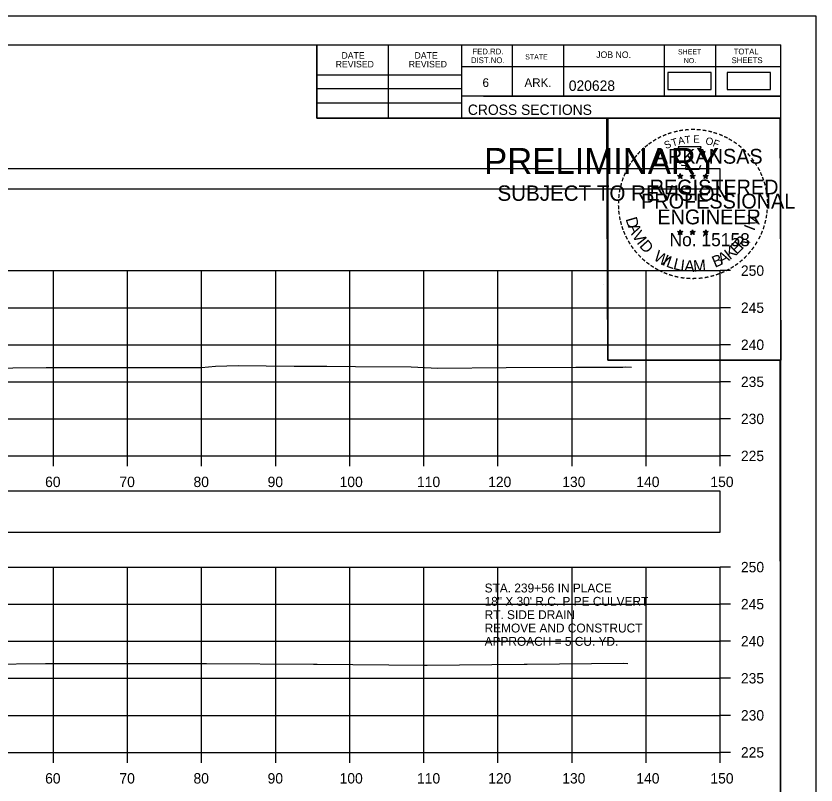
# Model space of a CAD drawing. Extents: x 1369627 to 1374022, y 380035 to 398173.
# Drawn here: x 1372153.5 to 1372261.5, y 389321.9 to 389425.6 of the extents above; entities that cross this region are included whole.
import ezdxf

# ---------------------------------------------------------------- set-up
doc = ezdxf.new("R2010")
doc.units = 0
for name, color, linetype in [('Default', 7, 'Continuous'), ('R_Axis', 7, 'Continuous'), ('R_Axis Annot', 7, 'Continuous'), ('R_Border', 7, 'Continuous'), ('R_Border PE', 7, 'Continuous'), ('R_Border Prem', 7, 'Continuous'), ('R_Exist Surface', 7, 'Continuous'), ('R_Grid', 7, 'Continuous'), ('R_No Plot', 7, 'Continuous'), ('R_Water', 7, 'Continuous')]:
    doc.layers.add(name, color=color, linetype=linetype)

msp = doc.modelspace()

# ---------------------------------------------------------------- linework, layer by layer
at = {"layer": 'Default'}
for points in [[(1372241.46, 389415.71), (1372247.3, 389415.71), (1372247.3, 389418.02), (1372241.46, 389418.02)], [(1372249.48, 389415.71), (1372255.32, 389415.71), (1372255.32, 389418.02), (1372249.48, 389418.02)], [(1371948.53, 389402.34), (1372248.53, 389402.34), (1372248.53, 389405.04), (1371948.53, 389405.04)], [(1371948.53, 389356.01), (1372248.53, 389356.01), (1372248.53, 389361.53), (1371948.53, 389361.53)]]:
    msp.add_lwpolyline(points, close=True, dxfattribs=at)
at = {"layer": 'R_Axis'}
for p, q in [((1372248.53, 389366.29), (1372248.53, 389391.29)), ((1372249.93, 389391.29), (1372248.53, 389391.29)), ((1372249.93, 389386.29), (1372248.53, 389386.29)), ((1372249.93, 389381.29), (1372248.53, 389381.29)), ((1372249.93, 389376.29), (1372248.53, 389376.29)), ((1372249.93, 389371.29), (1372248.53, 389371.29)), ((1371948.53, 389366.29), (1372248.53, 389366.29)), ((1372158.53, 389364.89), (1372158.53, 389366.29)), ((1372168.53, 389364.89), (1372168.53, 389366.29)), ((1372178.53, 389364.89), (1372178.53, 389366.29)), ((1372188.53, 389364.89), (1372188.53, 389366.29)), ((1372198.53, 389364.89), (1372198.53, 389366.29)), ((1372208.53, 389364.89), (1372208.53, 389366.29)), ((1372218.53, 389364.89), (1372218.53, 389366.29)), ((1372228.53, 389364.89), (1372228.53, 389366.29)), ((1372238.53, 389364.89), (1372238.53, 389366.29)), ((1372248.53, 389364.89), (1372248.53, 389366.29)), ((1372249.93, 389366.29), (1372248.53, 389366.29)), ((1372248.53, 389326.29), (1372248.53, 389351.29)), ((1372249.93, 389351.29), (1372248.53, 389351.29)), ((1372249.93, 389346.29), (1372248.53, 389346.29)), ((1372249.93, 389341.29), (1372248.53, 389341.29)), ((1372249.93, 389336.29), (1372248.53, 389336.29)), ((1372249.93, 389331.29), (1372248.53, 389331.29)), ((1371948.53, 389326.29), (1372248.53, 389326.29)), ((1372158.53, 389324.89), (1372158.53, 389326.29)), ((1372168.53, 389324.89), (1372168.53, 389326.29)), ((1372178.53, 389324.89), (1372178.53, 389326.29)), ((1372188.53, 389324.89), (1372188.53, 389326.29)), ((1372198.53, 389324.89), (1372198.53, 389326.29)), ((1372208.53, 389324.89), (1372208.53, 389326.29)), ((1372218.53, 389324.89), (1372218.53, 389326.29)), ((1372228.53, 389324.89), (1372228.53, 389326.29)), ((1372238.53, 389324.89), (1372238.53, 389326.29)), ((1372248.53, 389324.89), (1372248.53, 389326.29)), ((1372249.93, 389326.29), (1372248.53, 389326.29))]:
    msp.add_line(p, q, dxfattribs=at)
at = {"layer": 'R_Border'}
for p, q in [((1371940.53, 389421.75), (1372256.71, 389421.75)), ((1372194.07, 389411.87), (1372194.07, 389421.75)), ((1372203.75, 389411.87), (1372203.75, 389421.75)), ((1372213.61, 389421.75), (1372213.61, 389411.87)), ((1372220.45, 389421.75), (1372220.45, 389414.81)), ((1372227.39, 389421.75), (1372227.39, 389414.81)), ((1372240.97, 389421.75), (1372240.97, 389414.81)), ((1372247.91, 389421.75), (1372247.91, 389414.81)), ((1372256.71, 389216.29), (1372256.71, 389421.75)), ((1372256.71, 389418.81), (1372213.61, 389418.81)), ((1372256.71, 389418.83), (1372256.71, 389418.83)), ((1372194.07, 389417.73), (1372213.61, 389417.73)), ((1372194.07, 389415.87), (1372213.61, 389415.87)), ((1372194.07, 389413.93), (1372213.61, 389413.93)), ((1372256.71, 389414.81), (1372213.61, 389414.81)), ((1372216.57, 389414.81), (1372256.71, 389414.81)), ((1372256.71, 389411.87), (1372194.07, 389411.87))]:
    msp.add_line(p, q, dxfattribs=at)
at = {"layer": 'R_Border PE'}
for p, q in [((1372242.79, 389404.13), (1372243.14, 389404.02)), ((1372242.79, 389404.13), (1372243.05, 389404.08)), ((1372242.79, 389404.13), (1372243.03, 389404.01)), ((1372243.14, 389404.38), (1372243.1, 389404.13)), ((1372243.14, 389404.02), (1372243.14, 389404.38)), ((1372243.14, 389404.38), (1372243.19, 389404.13)), ((1372243.49, 389404.13), (1372243.14, 389404.02)), ((1372243.49, 389404.13), (1372243.2, 389404.08)), ((1372243.49, 389404.13), (1372243.29, 389404.03)), ((1372244.46, 389404.13), (1372244.81, 389404.02)), ((1372244.46, 389404.13), (1372244.72, 389404.08)), ((1372244.46, 389404.13), (1372244.7, 389404.01)), ((1372244.81, 389404.38), (1372244.77, 389404.13)), ((1372244.81, 389404.02), (1372244.81, 389404.38)), ((1372244.81, 389404.38), (1372244.86, 389404.13)), ((1372245.16, 389404.13), (1372244.81, 389404.02)), ((1372245.16, 389404.13), (1372244.87, 389404.08)), ((1372245.16, 389404.13), (1372244.96, 389404.03)), ((1372246.23, 389404.12), (1372246.58, 389404.01)), ((1372246.23, 389404.12), (1372246.48, 389404.07)), ((1372246.23, 389404.12), (1372246.47, 389403.99)), ((1372246.58, 389404.37), (1372246.54, 389404.12)), ((1372246.58, 389404.01), (1372246.58, 389404.37)), ((1372246.58, 389404.37), (1372246.63, 389404.12)), ((1372246.92, 389404.12), (1372246.58, 389404.01)), ((1372246.92, 389404.12), (1372246.64, 389404.07)), ((1372246.92, 389404.12), (1372246.72, 389404.01)), ((1372242.93, 389403.72), (1372243.14, 389404.02)), ((1372242.93, 389403.72), (1372243.05, 389403.96)), ((1372242.93, 389403.72), (1372243.14, 389403.94)), ((1372243.36, 389403.72), (1372243.14, 389404.02)), ((1372243.36, 389403.72), (1372243.14, 389403.93)), ((1372243.36, 389403.72), (1372243.22, 389404.01)), ((1372244.6, 389403.72), (1372244.81, 389404.02)), ((1372244.6, 389403.72), (1372244.72, 389403.96)), ((1372244.6, 389403.72), (1372244.81, 389403.94)), ((1372245.03, 389403.72), (1372244.81, 389404.02)), ((1372245.03, 389403.72), (1372244.81, 389403.93)), ((1372245.03, 389403.72), (1372244.89, 389404.01)), ((1372246.36, 389403.71), (1372246.58, 389404.01)), ((1372246.36, 389403.71), (1372246.49, 389403.95)), ((1372246.36, 389403.71), (1372246.58, 389403.93)), ((1372246.79, 389403.71), (1372246.58, 389404.01)), ((1372246.79, 389403.71), (1372246.58, 389403.92)), ((1372246.79, 389403.71), (1372246.65, 389404)), ((1372242.79, 389396.56), (1372243.14, 389396.44)), ((1372242.79, 389396.56), (1372243.04, 389396.51)), ((1372242.79, 389396.56), (1372243.03, 389396.43)), ((1372243.14, 389396.81), (1372243.1, 389396.56)), ((1372243.14, 389396.44), (1372243.14, 389396.81)), ((1372243.14, 389396.81), (1372243.19, 389396.56)), ((1372243.49, 389396.56), (1372243.14, 389396.44)), ((1372243.49, 389396.56), (1372243.2, 389396.51)), ((1372243.49, 389396.56), (1372243.28, 389396.45)), ((1372244.46, 389396.56), (1372244.81, 389396.44)), ((1372244.46, 389396.56), (1372244.71, 389396.51)), ((1372244.46, 389396.56), (1372244.7, 389396.43)), ((1372244.81, 389396.81), (1372244.77, 389396.56)), ((1372244.81, 389396.44), (1372244.81, 389396.81)), ((1372244.81, 389396.81), (1372244.86, 389396.56)), ((1372245.16, 389396.56), (1372244.81, 389396.44)), ((1372245.16, 389396.56), (1372244.87, 389396.51)), ((1372245.16, 389396.56), (1372244.95, 389396.45)), ((1372246.23, 389396.55), (1372246.58, 389396.43)), ((1372246.23, 389396.55), (1372246.48, 389396.5)), ((1372246.23, 389396.55), (1372246.46, 389396.42)), ((1372246.58, 389396.8), (1372246.53, 389396.55)), ((1372246.58, 389396.43), (1372246.58, 389396.8)), ((1372246.58, 389396.8), (1372246.62, 389396.55)), ((1372246.92, 389396.55), (1372246.58, 389396.43)), ((1372246.92, 389396.55), (1372246.64, 389396.5)), ((1372246.92, 389396.55), (1372246.72, 389396.44)), ((1372242.92, 389396.15), (1372243.14, 389396.44)), ((1372242.92, 389396.15), (1372243.05, 389396.39)), ((1372242.92, 389396.15), (1372243.14, 389396.36)), ((1372243.35, 389396.15), (1372243.14, 389396.44)), ((1372243.35, 389396.15), (1372243.14, 389396.36)), ((1372243.35, 389396.15), (1372243.22, 389396.44)), ((1372244.59, 389396.15), (1372244.81, 389396.44)), ((1372244.59, 389396.15), (1372244.72, 389396.39)), ((1372244.59, 389396.15), (1372244.81, 389396.36)), ((1372245.02, 389396.15), (1372244.81, 389396.44)), ((1372245.02, 389396.15), (1372244.81, 389396.36)), ((1372245.02, 389396.15), (1372244.88, 389396.44)), ((1372246.36, 389396.14), (1372246.58, 389396.43)), ((1372246.36, 389396.14), (1372246.49, 389396.38)), ((1372246.36, 389396.14), (1372246.57, 389396.35)), ((1372246.79, 389396.14), (1372246.57, 389396.35)), ((1372246.79, 389396.14), (1372246.58, 389396.43)), ((1372246.79, 389396.14), (1372246.65, 389396.43))]:
    msp.add_line(p, q, dxfattribs=at)
for points in [[(1372242.84, 389408.01), (1372243.1, 389407.18)], [(1372246.35, 389407.08), (1372246.49, 389407.37), (1372245.8, 389407.34), (1372245.95, 389408.01), (1372242.84, 389408.01)], [(1372243.33, 389405.58), (1372243.33, 389405.5), (1372243.89, 389405.48), (1372243.84, 389405), (1372245.71, 389405), (1372245.91, 389405.54)], [(1372243.14, 389404.38), (1372243.36, 389403.72), (1372242.79, 389404.13), (1372243.49, 389404.13), (1372242.93, 389403.72), (1372243.14, 389404.38)], [(1372244.81, 389404.38), (1372245.03, 389403.72), (1372244.46, 389404.13), (1372245.16, 389404.13), (1372244.6, 389403.72), (1372244.81, 389404.38)], [(1372246.58, 389404.37), (1372246.79, 389403.71), (1372246.23, 389404.12), (1372246.92, 389404.12), (1372246.36, 389403.71), (1372246.58, 389404.37)], [(1372243.14, 389396.81), (1372243.35, 389396.15), (1372242.79, 389396.56), (1372243.49, 389396.56), (1372242.92, 389396.15), (1372243.14, 389396.81)], [(1372244.81, 389396.81), (1372245.02, 389396.15), (1372244.46, 389396.56), (1372245.16, 389396.56), (1372244.59, 389396.15), (1372244.81, 389396.81)], [(1372246.58, 389396.8), (1372246.79, 389396.14), (1372246.23, 389396.55), (1372246.92, 389396.55), (1372246.36, 389396.14), (1372246.58, 389396.8)]]:
    msp.add_lwpolyline(points, dxfattribs=at)
for centre, radius in [((1372243.14, 389404.02), 0.172), ((1372243.14, 389404.02), 0.145), ((1372243.14, 389404.02), 0.116), ((1372243.14, 389404.02), 0.0991), ((1372243.14, 389404.02), 0.0747), ((1372243.14, 389404.02), 0.0495), ((1372243.14, 389404.02), 0.0296), ((1372244.81, 389404.02), 0.172), ((1372244.81, 389404.02), 0.145), ((1372244.81, 389404.02), 0.116), ((1372244.81, 389404.02), 0.0991), ((1372244.81, 389404.02), 0.0747), ((1372244.81, 389404.02), 0.0495), ((1372244.81, 389404.02), 0.0296), ((1372246.58, 389404), 0.172), ((1372246.58, 389404), 0.145), ((1372246.58, 389404), 0.116), ((1372246.58, 389404), 0.0991), ((1372246.58, 389404), 0.0747), ((1372246.58, 389404), 0.0495), ((1372246.58, 389404), 0.0296), ((1372243.14, 389396.44), 0.172), ((1372243.14, 389396.44), 0.145), ((1372243.14, 389396.44), 0.116), ((1372243.14, 389396.44), 0.0991), ((1372243.14, 389396.44), 0.0747), ((1372243.14, 389396.44), 0.0495), ((1372244.81, 389396.44), 0.172), ((1372244.81, 389396.44), 0.145), ((1372244.81, 389396.44), 0.116), ((1372244.81, 389396.44), 0.0991), ((1372244.81, 389396.44), 0.0747), ((1372244.81, 389396.44), 0.0495), ((1372246.57, 389396.43), 0.172), ((1372246.57, 389396.43), 0.145), ((1372246.57, 389396.43), 0.116), ((1372246.57, 389396.43), 0.0991), ((1372246.57, 389396.43), 0.0747), ((1372243.14, 389396.44), 0.0296), ((1372244.81, 389396.44), 0.0296), ((1372246.57, 389396.43), 0.0495), ((1372246.57, 389396.43), 0.0296)]:
    msp.add_circle(centre, radius, dxfattribs=at)
at = {"layer": 'R_Exist Surface'}
for points in [[(1372144.01, 389378.08), (1372157.57, 389378.23), (1372161.74, 389378.22), (1372175.87, 389378.22), (1372178.5, 389378.21), (1372180.41, 389378.41), (1372183.45, 389378.47), (1372191.03, 389378.42), (1372195.43, 389378.4), (1372199.29, 389378.36), (1372206.83, 389378.31), (1372210.44, 389378.12), (1372219.66, 389378.2), (1372229.03, 389378.28), (1372235.39, 389378.28), (1372235.79, 389378.29), (1372236.58, 389378.27)], [(1372141.65, 389338.12), (1372157.44, 389338.29), (1372159.23, 389338.3), (1372159.71, 389338.3), (1372178.72, 389338.3), (1372179.19, 389338.3), (1372193.65, 389338.19), (1372194.15, 389338.19), (1372208.63, 389338.08), (1372209, 389338.08), (1372222.08, 389338.19), (1372222.46, 389338.2), (1372235.52, 389338.31), (1372236.08, 389338.3)]]:
    msp.add_lwpolyline(points, dxfattribs=at)
at = {"layer": 'R_Grid'}
for p, q in [((1371948.53, 389391.29), (1372248.53, 389391.29)), ((1372158.53, 389366.29), (1372158.53, 389391.29)), ((1372168.53, 389366.29), (1372168.53, 389391.29)), ((1372178.53, 389366.29), (1372178.53, 389391.29)), ((1372188.53, 389366.29), (1372188.53, 389391.29)), ((1372198.53, 389366.29), (1372198.53, 389391.29)), ((1372208.53, 389366.29), (1372208.53, 389391.29)), ((1372218.53, 389366.29), (1372218.53, 389391.29)), ((1372228.53, 389366.29), (1372228.53, 389391.29)), ((1372238.53, 389366.29), (1372238.53, 389391.29)), ((1372248.53, 389366.29), (1372248.53, 389391.29)), ((1371948.53, 389386.29), (1372248.53, 389386.29)), ((1371948.53, 389381.29), (1372248.53, 389381.29)), ((1371948.53, 389376.29), (1372248.53, 389376.29)), ((1371948.53, 389371.29), (1372248.53, 389371.29)), ((1371948.53, 389366.29), (1372248.53, 389366.29)), ((1371948.53, 389351.29), (1372248.53, 389351.29)), ((1372158.53, 389326.29), (1372158.53, 389351.29)), ((1372168.53, 389326.29), (1372168.53, 389351.29)), ((1372178.53, 389326.29), (1372178.53, 389351.29)), ((1372188.53, 389326.29), (1372188.53, 389351.29)), ((1372198.53, 389326.29), (1372198.53, 389351.29)), ((1372208.53, 389326.29), (1372208.53, 389351.29)), ((1372218.53, 389326.29), (1372218.53, 389351.29)), ((1372228.53, 389326.29), (1372228.53, 389351.29)), ((1372238.53, 389326.29), (1372238.53, 389351.29)), ((1372248.53, 389326.29), (1372248.53, 389351.29)), ((1371948.53, 389346.29), (1372248.53, 389346.29)), ((1371948.53, 389341.29), (1372248.53, 389341.29)), ((1371948.53, 389336.29), (1372248.53, 389336.29)), ((1371948.53, 389331.29), (1372248.53, 389331.29)), ((1371948.53, 389326.29), (1372248.53, 389326.29))]:
    msp.add_line(p, q, dxfattribs=at)
at = {"layer": 'R_No Plot'}
for p, q in [((1371928.13, 389425.65), (1372261.46, 389425.65)), ((1372232.74, 389389.42), (1372232.74, 389389.42))]:
    msp.add_line(p, q, dxfattribs=at)
for points in [[(1371928.12, 389425.65), (1372261.46, 389425.65), (1372261.46, 389212.31), (1371928.12, 389212.31)], [(1372174.45, 389421.75), (1372194.07, 389421.75), (1372194.07, 389411.87), (1372210.18, 389411.87), (1372233.38, 389411.87), (1372233.38, 389379.2), (1372256.59, 389379.2), (1372256.71, 389216.29), (1371940.53, 389216.29), (1371940.53, 389421.75)], [(1372233.24, 389411.87), (1372256.59, 389411.87), (1372256.73, 389379.2), (1372233.38, 389379.2)]]:
    msp.add_lwpolyline(points, close=True, dxfattribs=at)

# ---------------------------------------------------------------- texts
at = {"layer": 'R_Axis Annot'}
for s, p in [('250', (1372251.33, 389390.59)), ('245', (1372251.33, 389385.59)), ('240', (1372251.33, 389380.59)), ('235', (1372251.33, 389375.59)), ('230', (1372251.33, 389370.59)), ('225', (1372251.33, 389365.59)), ('60', (1372157.41, 389362.09)), ('70', (1372167.44, 389362.09)), ('80', (1372177.44, 389362.09)), ('90', (1372187.44, 389362.09)), ('100', (1372197.16, 389362.09)), ('110', (1372207.61, 389362.09)), ('120', (1372217.21, 389362.09)), ('130', (1372227.21, 389362.09)), ('140', (1372237.21, 389362.09)), ('150', (1372247.21, 389362.09)), ('250', (1372251.33, 389350.59)), ('245', (1372251.33, 389345.59)), ('240', (1372251.33, 389340.59)), ('235', (1372251.33, 389335.59)), ('230', (1372251.33, 389330.59)), ('225', (1372251.33, 389325.59)), ('60', (1372157.41, 389322.09)), ('70', (1372167.44, 389322.09)), ('80', (1372177.44, 389322.09)), ('90', (1372187.44, 389322.09)), ('100', (1372197.16, 389322.09)), ('110', (1372207.61, 389322.09)), ('120', (1372217.21, 389322.09)), ('130', (1372227.21, 389322.09)), ('140', (1372237.21, 389322.09)), ('150', (1372247.21, 389322.09))]:
    msp.add_text(s, height=1.4, dxfattribs=at).set_placement(p)
at = {"layer": 'R_Border'}
for s, height, p in [('DATE', 0.879, (1372197.41, 389419.89)), ('DATE', 0.879, (1372207.27, 389419.89)), ('FED.RD.', 0.782, (1372215.09, 389420.47)), ('STATE', 0.684, (1372222.21, 389419.79)), ('JOB NO.', 0.879, (1372231.79, 389419.99)), ('SHEET', 0.684, (1372242.83, 389420.47)), ('TOTAL', 0.782, (1372250.35, 389420.47)), ('REVISED', 0.879, (1372196.63, 389418.71)), ('REVISED', 0.879, (1372206.49, 389418.71)), ('DIST.NO.', 0.782, (1372214.89, 389419.29)), ('NO.', 0.684, (1372243.61, 389419.29)), ('SHEETS', 0.782, (1372250.07, 389419.29)), ('6', 1.17, (1372216.45, 389416.07)), ('ARK.', 1.172, (1372222.11, 389416.07)), ('020628', 1.4, (1372228.09, 389415.55)), ('CROSS SECTIONS', 1.4, (1372214.47, 389412.3))]:
    msp.add_text(s, height=height, rotation=360, dxfattribs=at).set_placement(p)
at = {"layer": 'R_Border PE'}
for s, height, rotation, p in [('-', 1.6, 28.7918, (1372240.32, 389408.55)), ('-', 1.6, 24.3072, (1372240.95, 389408.86)), ('-', 1.6, 19.1761, (1372241.58, 389409.13)), ('-', 1.6, 13.6301, (1372242.33, 389409.37)), ('-', 1.6, 10.2193, (1372243.01, 389409.54)), ('T', 1, 6.0228, (1372243.78, 389408.43)), ('-', 1.6, 5.8968, (1372243.74, 389409.65)), ('-', 1.6, 0.1862, (1372244.51, 389409.72)), ('E', 1, 0.8323, (1372244.88, 389408.54)), ('-', 1.6, 357.743, (1372245.24, 389409.71)), ('-', 1.6, 352.1617, (1372245.98, 389409.65)), ('-', 1.6, 347.2049, (1372246.7, 389409.54)), ('-', 1.6, 342.3362, (1372247.33, 389409.38)), ('-', 1.6, 337.8551, (1372248.07, 389409.16)), ('-', 1.6, 334.1211, (1372248.7, 389408.89)), ('-', 1.6, 36.2317, (1372239.14, 389407.78)), ('-', 1.6, 34.0636, (1372239.72, 389408.18)), ('S', 1, 21.594, (1372241.19, 389407.68)), ('T', 1, 16.4036, (1372242.1, 389408.02)), ('A', 1, 11.2132, (1372242.93, 389408.27)), ('O', 1, 350.4515, (1372246.49, 389408.33)), ('F', 1, 340.0707, (1372247.44, 389408.1)), ('-', 1.6, 329.6409, (1372249.28, 389408.6)), ('-', 1.6, 325.8627, (1372249.92, 389408.24)), ('-', 1.6, 48.423, (1372237.78, 389406.51)), ('-', 1.6, 42.9622, (1372238.23, 389406.99)), ('-', 1.6, 38.9507, (1372238.67, 389407.4)), ('ARKANSAS', 2, 360, (1372239.69, 389405.72)), ('-', 1.6, 320.5297, (1372250.53, 389407.82)), ('-', 1.6, 315.5786, (1372251.13, 389407.33)), ('-', 1.6, 54.2325, (1372236.97, 389405.46)), ('-', 1.6, 50.6142, (1372237.38, 389406.02)), ('-', 1.6, 309.8797, (1372251.7, 389406.78)), ('-', 1.6, 306.6522, (1372252.22, 389406.18)), ('-', 1.6, 62.8713, (1372236.33, 389404.32)), ('-', 1.6, 58.0706, (1372236.64, 389404.93)), ('-', 1.4, 303.6753, (1372252.71, 389405.61)), ('-', 1.6, 299.6684, (1372253.03, 389405)), ('-', 1.6, 67.7743, (1372236.07, 389403.7)), ('-', 1.6, 294.6628, (1372253.35, 389404.39)), ('-', 1.6, 75.461, (1372235.66, 389402.36)), ('-', 1.6, 72.3945, (1372235.85, 389403.07)), ('REGISTERED', 2, 360, (1372239.01, 389401.57)), ('-', 1.6, 290.5728, (1372253.61, 389403.81)), ('-', 1.6, 285.1233, (1372253.84, 389403.23)), ('-', 1.6, 81.2013, (1372235.52, 389401.65)), ('-', 1.6, 280.5493, (1372254.04, 389402.49)), ('-', 1.6, 89.0622, (1372235.42, 389400.26)), ('-', 1.6, 85.1863, (1372235.45, 389400.96)), ('PROFESSIONAL', 2, 360, (1372237.86, 389399.67)), ('-', 1.6, 276.5962, (1372254.21, 389401.72)), ('-', 1.6, 274.3301, (1372254.27, 389401)), ('-', 1.6, 94.1959, (1372235.46, 389399.53)), ('-', 1.6, 269.9407, (1372254.3, 389400.37)), ('-', 1.6, 98.9479, (1372235.53, 389398.86)), ('ENGINEER', 2, 360, (1372240.05, 389397.54)), ('V', 1.54, 72.6573, (1372253.35, 389397.11)), ('-', 1.6, 260.9953, (1372254.21, 389399.05)), ('-', 1.6, 263.5172, (1372254.28, 389399.7)), ('-', 1.6, 101.7149, (1372235.66, 389398.13)), ('-', 1.6, 105.4578, (1372235.83, 389397.54)), ('D', 1.54, 286.2848, (1372235.75, 389398.27)), ('-', 1.6, 255.7626, (1372254.1, 389398.37)), ('-', 1.6, 109.0874, (1372236.04, 389396.9)), ('-', 1.6, 114.0643, (1372236.3, 389396.31)), ('A', 1.54, 292.7835, (1372236.05, 389397.27)), ('V', 1.54, 300.7936, (1372236.56, 389396.09)), ('I', 1.54, 69.0301, (1372253.12, 389396.57)), ('-', 1.6, 247.8887, (1372253.7, 389396.98)), ('-', 1.6, 252.8681, (1372253.92, 389397.65)), ('-', 1.6, 115.7289, (1372236.6, 389395.69)), ('I', 1.54, 308.3502, (1372237.19, 389395.05)), ('D', 1.54, 311.9774, (1372237.54, 389394.58)), ('No. 15158', 1.757, 360, (1372241.69, 389394.59)), ('R', 1.54, 50.3651, (1372251.47, 389394.08)), (',', 1.54, 57.4684, (1372252.2, 389394.96)), ('-', 1.6, 244.6197, (1372253.43, 389396.35)), ('-', 1.6, 120.4471, (1372236.96, 389395.1)), ('-', 1.6, 125.8934, (1372237.36, 389394.54)), ('K', 1.54, 36.9143, (1372249.83, 389392.68)), ('E', 1.54, 44.0175, (1372250.74, 389393.37)), ('-', 1.6, 233.8452, (1372252.64, 389394.94)), ('-', 1.6, 239.0712, (1372253.04, 389395.6)), ('-', 1.6, 130.7181, (1372237.82, 389393.99)), ('-', 1.6, 134.2238, (1372238.34, 389393.45)), ('W', 1.54, 328.0731, (1372239.42, 389392.82)), ('I', 1.54, 336.6877, (1372240.61, 389392.11)), ('L', 1.54, 340.3149, (1372241.14, 389391.86)), ('B', 1.54, 22.8589, (1372247.82, 389391.67)), ('A', 1.54, 28.9042, (1372248.71, 389392.05)), ('-', 1.6, 225.7653, (1372251.73, 389393.81)), ('-', 1.6, 231.2538, (1372252.21, 389394.38)), ('-', 1.6, 138.9338, (1372238.86, 389392.98)), ('-', 1.6, 144.6463, (1372239.42, 389392.58)), ('L', 1.54, 346.6625, (1372242.1, 389391.52)), ('I', 1.54, 353.0101, (1372243.09, 389391.28)), ('A', 1.54, 356.6373, (1372243.66, 389391.2)), ('M', 1.54, 4.6473, (1372244.95, 389391.14)), ('-', 1.6, 215.7363, (1372250.66, 389392.83)), ('-', 1.6, 221.0851, (1372251.21, 389393.3)), ('-', 1.6, 148.0898, (1372239.98, 389392.21)), ('-', 1.6, 151.5704, (1372240.56, 389391.88)), ('-', 1.6, 154.6002, (1372241.08, 389391.63)), ('-', 1.6, 158.5612, (1372241.71, 389391.38)), ('AAMU', 0.00002, 360, (1372244.74, 389391.14)), ('-', 1.6, 204.2516, (1372248.94, 389391.78)), ('-', 1.6, 207.3568, (1372249.57, 389392.1)), ('-', 1.6, 212.2491, (1372250.12, 389392.45)), ('-', 1.6, 162.7983, (1372242.39, 389391.17)), ('-', 1.6, 167.5555, (1372243.11, 389391)), ('-', 1.6, 173.1155, (1372243.88, 389390.89)), ('-', 1.6, 176.5183, (1372244.63, 389390.84)), ('-', 1.6, 181.5918, (1372245.37, 389390.86)), ('-', 1.6, 185.8167, (1372246.18, 389390.93)), ('-', 1.6, 191.2858, (1372246.92, 389391.07)), ('-', 1.6, 195.4743, (1372247.65, 389391.27)), ('-', 1.6, 199.4643, (1372248.31, 389391.5))]:
    msp.add_text(s, height=height, rotation=rotation, dxfattribs=at).set_placement(p)
at = {"layer": 'R_Border Prem'}
for s, height, p in [('PRELIMINARY', 3.5, (1372216.66, 389404.34)), ('DWB', 0.01, (1372217.41, 389406.19)), ('SUBJECT TO REVISION', 2.0751, (1372218.47, 389400.71))]:
    msp.add_text(s, height=height, rotation=360, dxfattribs=at).set_placement(p)
at = {"layer": 'R_Water'}
for s, p in [('STA. 239+56 IN PLACE', (1372216.73, 389347.87)), ('18" X 30\' R.C. PIPE CULVERT', (1372216.73, 389346.07)), ('RT. SIDE DRAIN', (1372216.73, 389344.27)), ('REMOVE AND CONSTRUCT', (1372216.73, 389342.47)), ('APPROACH = 5 CU. YD.', (1372216.73, 389340.67))]:
    msp.add_text(s, height=1.2, dxfattribs=at).set_placement(p)

doc.saveas('drawing.dxf')
